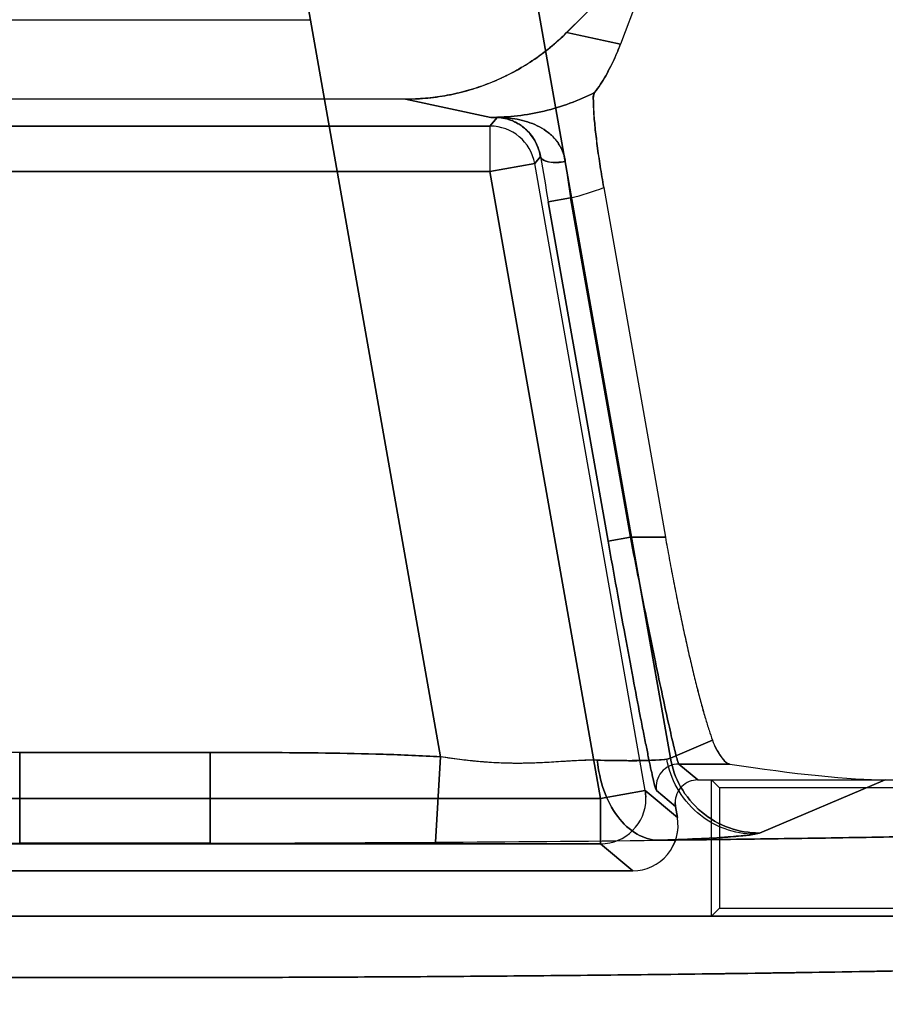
# Model space of a CAD drawing. Header units: millimetres. Extents: x 0 to 297, y 0 to 210.
# Tile 391 of 446: x 240.028 to 240.2, y 161.6 to 161.795. Entities that reach past the tile are written whole.
import ezdxf

# ---------------------------------------------------------------- set-up
doc = ezdxf.new("R2010")
doc.units = ezdxf.units.MM
doc.header["$LTSCALE"] = 16.335
doc.layers.get('0').update_dxf_attribs({"linetype": 'CONTINUOUS'})
for name, color, linetype in [('AXES_REF', 7, 'CONTINUOUS'), ('INTFCLR_1', 7, 'CONTINUOUS'), ('INTFCLR_72935', 7, 'CONTINUOUS')]:
    doc.layers.add(name, color=color, linetype=linetype)

msp = doc.modelspace()

# ---------------------------------------------------------------- linework, layer by layer
at = {"color": 7, "linetype": 'Continuous'}
for radius in [8.7262453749, 8.7255, 8.6696226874]:
    msp.add_circle((241.415033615, 154.4105885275), radius, dxfattribs=at)
msp.add_arc((241.415033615, 154.4105885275), 8.64, 278.2771290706, 261.7228709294, dxfattribs=at)
at = {"layer": 'AXES_REF', "color": 9, "linetype": 'Continuous'}
msp.add_arc((241.415033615, 154.4105885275), 7.9600610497, 94.4118118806, 85.5881881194, dxfattribs=at)
at = {"layer": 'INTFCLR_1', "color": 6, "linetype": 'Continuous'}
for p, q in [((240.1363407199, 161.7928342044), (240.1549717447, 161.8114652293)), ((240.1549717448, 161.8114652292), (240.1470154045, 161.7905461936)), ((240.008057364, 161.7953744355), (240.0855066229, 161.7953744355)), ((240.1044067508, 161.7796244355), (239.9891572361, 161.7796244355)), ((240.14368768, 161.7620992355), (240.1559117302, 161.6927732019)), ((240.1623358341, 161.6446244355), (240.3918829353, 161.6446244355)), ((240.1579048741, 161.6393438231), (240.1578364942, 161.6401253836)), ((240.1579048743, 161.6393438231), (240.1582883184, 161.6371692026)), ((240.1494263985, 161.6266079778), (239.9441375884, 161.6266079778)), ((239.7114519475, 161.6176079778), (240.3821120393, 161.6176079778))]:
    msp.add_line(p, q, dxfattribs=at)
at = {"layer": 'INTFCLR_1', "color": 9, "linetype": 'Continuous'}
for p, q in [((240.1284935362, 161.8100179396), (240.1568926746, 161.6489584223)), ((240.1113293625, 161.6492022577), (240.0843458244, 161.8022335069)), ((240.1363407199, 161.7928342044), (240.1470154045, 161.7905461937)), ((240.1212896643, 161.7760057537), (240.1044067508, 161.7796244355)), ((239.9724292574, 161.7742804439), (240.1211347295, 161.7742804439)), ((240.1211347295, 161.7742804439), (240.1225685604, 161.7759892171)), ((240.1211347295, 161.7742804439), (240.1211347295, 161.7652818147)), ((240.1225685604, 161.7759892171), (240.1212896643, 161.7760057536)), ((240.1299966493, 161.7668444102), (240.1211347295, 161.7652818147)), ((240.1299966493, 161.7668444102), (240.131148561, 161.7682172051)), ((240.1519195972, 161.6425131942), (240.1299966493, 161.7668444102)), ((239.9724292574, 161.7652818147), (240.1211347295, 161.7652818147)), ((240.1430576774, 161.6409505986), (240.1211347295, 161.7652818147)), ((240.1371288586, 161.760019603), (240.1326978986, 161.7592383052)), ((240.1326978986, 161.7592383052), (240.1445552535, 161.6919919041)), ((240.1489862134, 161.6927732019), (240.1371288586, 161.760019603)), ((240.1445552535, 161.6919919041), (240.1489862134, 161.6927732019)), ((240.1559117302, 161.6927732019), (240.1489862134, 161.6927732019)), ((240.1652337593, 161.6524813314), (240.1568926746, 161.6489584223)), ((240.0278958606, 161.6500639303), (240.0278958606, 161.6320748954)), ((240.0656681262, 161.6500639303), (240.0278958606, 161.6500639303)), ((240.0656681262, 161.6320748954), (240.0656681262, 161.6500639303)), ((240.1113293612, 161.6492022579), (240.1103175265, 161.6322625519)), ((240.1568926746, 161.6489584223), (240.1562036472, 161.6487658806)), ((240.1623358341, 161.6446244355), (240.1585751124, 161.6477800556)), ((240.1686890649, 161.6477800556), (240.1585751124, 161.6477800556)), ((240.1745517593, 161.6340831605), (240.1995100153, 161.6446244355)), ((240.1430576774, 161.6409505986), (240.1519195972, 161.6425131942)), ((240.1582883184, 161.6371692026), (240.1519195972, 161.6425131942)), ((240.1519195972, 161.6425131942), (240.1520528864, 161.6411801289)), ((240.1541441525, 161.6424994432), (240.1579048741, 161.6393438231)), ((239.9505063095, 161.6409505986), (240.1430576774, 161.6409505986)), ((240.1430576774, 161.6409505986), (240.1430576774, 161.6319519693)), ((240.173582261, 161.6338411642), (240.1745517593, 161.6340831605)), ((240.1430576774, 161.6319519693), (239.9505063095, 161.6319519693)), ((240.0656681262, 161.6320748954), (240.0278958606, 161.6320748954)), ((240.1430576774, 161.6319519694), (240.1494263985, 161.6266079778))]:
    msp.add_line(p, q, dxfattribs=at)
at = {"layer": 'INTFCLR_1', "color": 7, "linetype": 'Continuous'}
for p, q in [((240.1220608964, 161.7760110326), (240.1221819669, 161.7760088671)), ((240.1424171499, 161.6485278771), (240.1379521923, 161.6484206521))]:
    msp.add_line(p, q, dxfattribs=at)
at = {"layer": 'INTFCLR_1', "color": 9, "linetype": 'Continuous'}
for centre, radius, start, end in [((240.1211320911, 161.7652786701), 0.0090017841, 10.016795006, 89.9832071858), ((240.122806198, 161.9386306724), 0.1626319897, 269.4657124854, 269.9657113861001), ((241.3191965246, 161.9686028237), 1.2048288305, 189.5738521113, 190.0071559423), ((240.5512612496, 161.8251102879), 0.4192162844, 187.9336634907, 188.9323099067), ((240.1212886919, 161.8213442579), 0.0633373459, 284.4829175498, 290.7102271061), ((240.1585770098, 161.6432793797), 0.0045006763, 90.0241545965, 189.9398273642), ((240.1430534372, 161.6409542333), 0.0090023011, 270.0269870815, 359.9768664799)]:
    msp.add_arc(centre, radius, start, end, dxfattribs=at)
at = {"layer": 'INTFCLR_1', "color": 7, "linetype": 'Continuous'}
msp.add_arc((240.1225305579, 161.7775922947), 0.001603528, 271.3579983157, 276.3845262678, dxfattribs=at)
at = {"layer": 'INTFCLR_1', "color": 6, "linetype": 'Continuous'}
for centre, radius, start, end in [((240.1623340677, 161.6401266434), 0.004497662, 89.97749970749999, 180.0160486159), ((240.149427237, 161.6356059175), 0.0089978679, 269.9946619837, 10.0052513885), ((240.0462331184, 171.3102079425), 9.6781503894, 269.6271090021, 269.89144123), ((240.0467819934, 171.5146427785), 9.882585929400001, 269.8905047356, 270.1094952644), ((240.0473325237, 171.3098096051), 9.677752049, 270.1085534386, 270.3728965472), ((240.0521903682, 170.600165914), 8.9680915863, 270.3713682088, 270.653215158)]:
    msp.add_arc(centre, radius, start, end, dxfattribs=at)
msp.add_ellipse((240.1711297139, 161.6506268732), major_axis=(0.03363665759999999, -0.005109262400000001), ratio=0.0936581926, start_param=-1.6291866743, end_param=-0.5525328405, dxfattribs=at)
for points, knots in [([(240.1363407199, 161.7928342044), (240.1354051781, 161.7918986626), (240.1334536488, 161.7901121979), (240.1302999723, 161.7876987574), (240.1269421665, 161.7855691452), (240.1234070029, 161.7837423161), (240.119739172, 161.7822393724), (240.1159891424, 161.7810731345), (240.1121877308, 161.7802421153), (240.1083239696, 161.7797378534), (240.105721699, 161.7796244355), (240.1044067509, 161.7796244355)], [0, 0, 0, 0, 0.1119609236, 0.2235464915, 0.335643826, 0.4479966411, 0.5598491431, 0.6706416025, 0.7799103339, 0.8887251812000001, 1, 1, 1, 1]), ([(240.1418830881, 161.780926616), (240.1422833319, 161.7814587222), (240.1430482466, 161.782553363), (240.1441167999, 161.7843013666), (240.1451491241, 161.7862254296), (240.1461292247, 161.7883200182), (240.1467319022, 161.7898008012), (240.1470154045, 161.7905461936)], [0, 0, 0, 0, 0.1826345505, 0.3659832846, 0.5616736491, 0.7812534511, 1, 1, 1, 1]), ([(240.1418830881, 161.780926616), (240.1415510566, 161.7804852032), (240.1416889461, 161.7790363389), (240.1416692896, 161.7773338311), (240.1418199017, 161.7755668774), (240.141968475, 161.773971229), (240.1421667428, 161.7722156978), (240.142404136, 161.7703320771), (240.1426794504, 161.7683478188), (240.14298767, 161.7662941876), (240.1433239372, 161.7642029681), (240.1435638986, 161.7628012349), (240.1436876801, 161.7620992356)], [0, 0, 0, 0, 0.087291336, 0.2048262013, 0.2801688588, 0.365186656, 0.4586923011, 0.5591651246, 0.665272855, 0.775256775, 0.8873471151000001, 1, 1, 1, 1]), ([(240.1559117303, 161.6927732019), (240.1561555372, 161.6913905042), (240.1566527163, 161.68863467), (240.1574270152, 161.6845306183), (240.1582230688, 161.6804921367), (240.1590339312, 161.6765553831), (240.1598524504, 161.6727551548), (240.160671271, 161.669125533), (240.161483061, 161.6656989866), (240.1622804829, 161.6625057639), (240.1630563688, 161.6595737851), (240.163803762, 161.6569283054), (240.1645154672, 161.6545924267), (240.1649973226, 161.6531474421), (240.1652337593, 161.6524813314)], [0, 0, 0, 0, 0.1017659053, 0.2029687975, 0.3027121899, 0.4001097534, 0.4942963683, 0.5844706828, 0.6697964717, 0.7495265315, 0.8230208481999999, 0.8896173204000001, 0.9487681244, 1, 1, 1, 1]), ([(240.1652337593, 161.6524813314), (240.165426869, 161.6519372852), (240.1659185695, 161.6507739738), (240.1669709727, 161.6491772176), (240.1679577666, 161.6478952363), (240.1686890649, 161.6477800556)], [0, 0, 0, 0, 0.2911871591, 0.6265910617, 1, 1, 1, 1]), ([(240.15443117, 161.632657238), (240.1576387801, 161.6326939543), (240.1640200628, 161.6327706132), (240.1735382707, 161.6328960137), (240.1829464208, 161.6330311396), (240.1922363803, 161.6331758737), (240.2014000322, 161.6333300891), (240.2104294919, 161.6334936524), (240.2193168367, 161.6336664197), (240.2280544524, 161.6338482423), (240.2366346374, 161.6340389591), (240.2450500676, 161.6342384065), (240.253293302, 161.6344464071), (240.2613573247, 161.634662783), (240.2692349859, 161.634887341), (240.276919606, 161.6351198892), (240.2844043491, 161.6353602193), (240.2916828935, 161.6356081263), (240.2987487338, 161.6358633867), (240.3055959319, 161.6361257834), (240.3122183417, 161.6363950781), (240.3186104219, 161.6366710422), (240.3247664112, 161.6369534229), (240.3306811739, 161.63724198), (240.3363493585, 161.6375364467), (240.3417662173, 161.6378365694), (240.3469268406, 161.638142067), (240.3518269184, 161.6384526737), (240.3564620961, 161.6387680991), (240.3608284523, 161.6390880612), (240.3649221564, 161.6394122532), (240.3687397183, 161.6397403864), (240.3722778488, 161.6400720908), (240.3755335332, 161.6404072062), (240.3785038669, 161.6407448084), (240.3811866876, 161.6410863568), (240.3835786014, 161.6414255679), (240.3856812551, 161.6417802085), (240.3874822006, 161.6420941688), (240.3893343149, 161.6426217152), (240.3909471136, 161.6426299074), (240.3922871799, 161.6442930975), (240.3918829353, 161.6446244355)], [0, 0, 0, 0, 0.0402953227, 0.0801648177, 0.1195741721, 0.1584888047, 0.1968756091, 0.2347004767, 0.2719317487, 0.3085358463, 0.3444825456, 0.3797390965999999, 0.4142766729, 0.4480635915, 0.481072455, 0.513272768, 0.5446387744, 0.5751411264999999, 0.6047558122, 0.6334547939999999, 0.6612158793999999, 0.6880124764, 0.7138241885, 0.7386261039, 0.7623995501, 0.7851214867, 0.8067746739, 0.8273384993, 0.8467975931, 0.8651343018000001, 0.8823336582, 0.898381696, 0.91326532, 0.9269726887, 0.9394933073, 0.9508180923, 0.9609397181, 0.9698528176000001, 0.9775546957, 0.9840465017, 0.9934342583, 1, 1, 1, 1]), ([(239.7114519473, 161.6176079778), (239.7110475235, 161.6172637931), (239.712533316, 161.6156563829), (239.7146963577, 161.6155655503), (239.7182029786, 161.6146326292), (239.7227752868, 161.6140782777), (239.7284597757, 161.6133865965), (239.7352516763, 161.6127568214), (239.7431662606, 161.6121194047), (239.7522903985, 161.6114961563), (239.7624839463, 161.6108902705), (239.7737046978, 161.6103071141), (239.7859140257, 161.6097479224), (239.7990631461, 161.6092153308), (239.8131089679, 161.6087110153), (239.8279956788, 161.608237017), (239.8436697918, 161.6077950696), (239.8600628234, 161.6073870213), (239.8771230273, 161.6070140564), (239.8947942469, 161.6066774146), (239.913008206, 161.6063784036), (239.931688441, 161.6061182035), (239.950773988, 161.6058975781), (239.9702058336, 161.6057171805), (239.9899171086, 161.6055776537), (240.009832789, 161.6054795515), (240.0298724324, 161.6054232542), (240.0499522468, 161.6054089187), (240.0700013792, 161.6054364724), (240.0899536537, 161.6055056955), (240.1097494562, 161.6056163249), (240.1293201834, 161.6057679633), (240.1485970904, 161.6059600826), (240.167505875, 161.6061919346), (240.1859726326, 161.6064625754), (240.2039283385, 161.606770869), (240.2213169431, 161.6071157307), (240.2380717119, 161.6074957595), (240.2541347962, 161.6079095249), (240.2694497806, 161.608355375), (240.2839774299, 161.6088320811), (240.2976560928, 161.6093375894), (240.3104452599, 161.609870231), (240.3222935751, 161.6104276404), (240.3331647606, 161.611008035), (240.3430151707, 161.611608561), (240.351806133, 161.6122266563), (240.3593900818, 161.6128482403), (240.365661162, 161.6134595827), (240.3705413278, 161.6140220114), (240.3742302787, 161.6145529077), (240.376876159, 161.6149788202), (240.3789793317, 161.6154884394), (240.3805788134, 161.6157258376), (240.382692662, 161.6171138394), (240.3821120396, 161.6176079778)], [0, 0, 0, 0, 0.0023669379, 0.0057644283, 0.0109069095, 0.0178657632, 0.0265217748, 0.0363438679, 0.0482927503, 0.0619015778, 0.0771073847, 0.0938044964, 0.1119801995, 0.1315814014, 0.1524583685, 0.1746229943, 0.1979653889, 0.222345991, 0.2477097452, 0.2740212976, 0.3011213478, 0.3289007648, 0.3572876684, 0.3861918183, 0.4155127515, 0.4451435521, 0.4749576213, 0.5048303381, 0.5346398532, 0.5643172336, 0.5937587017, 0.6228716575, 0.651547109, 0.6796806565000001, 0.7071549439, 0.7338627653, 0.7597214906, 0.7846716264, 0.8085583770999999, 0.8313387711, 0.8529597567, 0.873343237, 0.8923464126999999, 0.9100106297, 0.9262096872, 0.9408681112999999, 0.9539956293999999, 0.9654859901, 0.9747863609, 0.9820659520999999, 0.9874089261, 0.9913225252, 0.9941844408, 0.9966018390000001, 1, 1, 1, 1])]:
    msp.add_open_spline(points, degree=3, knots=knots, dxfattribs=at)
at = {"layer": 'INTFCLR_1', "color": 9, "linetype": 'Continuous'}
for points, knots in [([(240.1212896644, 161.7760057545), (240.1248451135, 161.7760037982), (240.1319774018, 161.7768379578), (240.1387170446, 161.7793176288), (240.1418830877, 161.7809266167)], [0, 0, 0, 0, 0.5002826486, 1, 1, 1, 1]), ([(240.1360573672, 161.7672473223), (240.1355033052, 161.76714479), (240.1341662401, 161.7670199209), (240.1324565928, 161.7670729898), (240.1312390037, 161.7678016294), (240.131148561, 161.7682172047)], [0, 0, 0, 0, 0.3213345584, 0.7574586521, 1, 1, 1, 1]), ([(240.1585751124, 161.6477800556), (240.1584901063, 161.6478448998), (240.1584017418, 161.6482237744), (240.158158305, 161.6488965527), (240.1578801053, 161.6500381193), (240.1575009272, 161.6515528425), (240.1570583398, 161.6534669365), (240.1563218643, 161.6567319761), (240.1552654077, 161.6616231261), (240.1538626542, 161.6683241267), (240.1523083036, 161.6759440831), (240.1506604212, 161.6841960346), (240.1495477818, 161.689877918), (240.1489862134, 161.6927732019)], [0, 0, 0, 0, 0.006969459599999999, 0.0231066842, 0.0483763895, 0.0825470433, 0.1253184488, 0.176278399, 0.300805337, 0.4514586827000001, 0.6225820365, 0.8077478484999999, 1, 1, 1, 1]), ([(240.1445552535, 161.6919919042), (240.1451167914, 161.6888072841), (240.1462293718, 161.6825576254), (240.1478771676, 161.6734804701), (240.1494317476, 161.6650988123), (240.1506494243, 161.6586961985), (240.1515363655, 161.6541561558), (240.1521128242, 161.6512633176), (240.1526274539, 161.6487554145), (240.153069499, 161.6466501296), (240.1534499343, 161.6449836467), (240.1537250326, 161.6437291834), (240.1539739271, 161.6429877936), (240.1540555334, 161.6425736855), (240.1541441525, 161.6424994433)], [0, 0, 0, 0, 0.1923729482, 0.3776315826, 0.5488158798, 0.6994948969, 0.7653382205, 0.824011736, 0.8749520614, 0.9176942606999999, 0.9518262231, 0.9770472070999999, 0.9931225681, 1, 1, 1, 1]), ([(240.0656681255, 161.6500639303), (240.0694767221, 161.6500639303), (240.0770936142, 161.6500573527), (240.0885154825, 161.6499765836), (240.0999301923, 161.649748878), (240.1075318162, 161.6494290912), (240.1113293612, 161.6492022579)], [0, 0, 0, 0, 0.2500000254, 0.5000000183, 0.7500000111, 1, 1, 1, 1]), ([(240.1562036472, 161.6487658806), (240.1555689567, 161.6486539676), (240.1539266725, 161.6485303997), (240.1509582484, 161.6484374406), (240.1470016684, 161.6484370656), (240.1440449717, 161.6484889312), (240.1424171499, 161.648527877)], [0, 0, 0, 0, 0.1401124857, 0.3570700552, 0.6460047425, 1, 1, 1, 1]), ([(240.1424171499, 161.648527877), (240.1426128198, 161.6465175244), (240.1434536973, 161.6425604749), (240.1460720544, 161.6373778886), (240.1498597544, 161.6337132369), (240.1530047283, 161.632711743), (240.1544311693, 161.6326572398)], [0, 0, 0, 0, 0.2822889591, 0.5592756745, 0.8004991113, 1, 1, 1, 1]), ([(240.173582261, 161.6338411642), (240.1716028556, 161.6338548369), (240.1674775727, 161.6345988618), (240.1619928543, 161.6378263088), (240.1579607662, 161.6427893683), (240.1565532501, 161.6467831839), (240.1562036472, 161.6487658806)], [0, 0, 0, 0, 0.2401135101, 0.4970672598, 0.7557827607, 1, 1, 1, 1]), ([(240.1745517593, 161.6340831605), (240.1725416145, 161.6340889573), (240.1683593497, 161.6348132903), (240.162784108, 161.6380157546), (240.1586787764, 161.6429707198), (240.1572461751, 161.6469738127), (240.1568926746, 161.6489584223)], [0, 0, 0, 0, 0.2418458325, 0.4995103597, 0.7574691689, 1, 1, 1, 1]), ([(240.1544311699, 161.632657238), (240.1566894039, 161.632729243), (240.1607932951, 161.6328791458), (240.1662848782, 161.6331502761), (240.170412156, 161.6334476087), (240.1726948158, 161.6336846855), (240.1735822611, 161.6338411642)], [0, 0, 0, 0, 0.3531130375, 0.6418318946, 0.8591638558, 1, 1, 1, 1])]:
    msp.add_open_spline(points, degree=3, knots=knots, dxfattribs=at)
at = {"layer": 'INTFCLR_1', "color": 7, "linetype": 'Continuous'}
for points, knots in [([(240.1360573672, 161.7672473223), (240.1359472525, 161.7680395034), (240.1355186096, 161.7695534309), (240.1343201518, 161.7714986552), (240.1327647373, 161.7730231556), (240.1309892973, 161.7741667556), (240.1290730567, 161.7749941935), (240.127063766, 161.7755610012), (240.1247207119, 161.7759395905), (240.1230378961, 161.7760306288), (240.1220608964, 161.7760110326)], [0, 0, 0, 0, 0.1328749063, 0.2573051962, 0.3754859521, 0.4917158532, 0.6062165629, 0.7210414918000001, 0.8376528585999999, 1, 1, 1, 1]), ([(240.1221819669, 161.7760088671), (240.1231978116, 161.7760242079), (240.1246783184, 161.7757443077), (240.1264480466, 161.7749471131), (240.127657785, 161.7741591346), (240.1288068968, 161.773113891), (240.1298480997, 161.7717741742), (240.1306945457, 161.7701261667), (240.1310399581, 161.7688770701), (240.131148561, 161.7682172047)], [0, 0, 0, 0, 0.2365713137, 0.3408300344, 0.4513038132, 0.5711779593, 0.7009519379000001, 0.8442800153, 1, 1, 1, 1]), ([(240.131148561, 161.7682172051), (240.131034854, 161.7689080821), (240.1306542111, 161.7702584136), (240.1296820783, 161.7720538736), (240.128411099, 161.7735416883), (240.1269943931, 161.7746444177), (240.1254814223, 161.775419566), (240.1240129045, 161.7758585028), (240.1230190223, 161.7759796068), (240.1225685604, 161.7759892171)], [0, 0, 0, 0, 0.1679925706, 0.3333272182, 0.4861249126, 0.6342458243, 0.7611524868, 0.8918958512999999, 1, 1, 1, 1]), ([(240.1424171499, 161.648527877), (240.1418814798, 161.648540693), (240.1407873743, 161.6485404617), (240.1385269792, 161.6484648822), (240.1355742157, 161.648275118), (240.1325381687, 161.6480779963), (240.1300066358, 161.6479634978), (240.127357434, 161.6478914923), (240.1239658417, 161.6479131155), (240.1198228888, 161.6481506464), (240.1163200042, 161.6485165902), (240.1134796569, 161.6488884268), (240.112047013, 161.6490953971), (240.1113293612, 161.6492022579)], [0, 0, 0, 0, 0.0515665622, 0.1052596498, 0.2176347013, 0.3362934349, 0.3980560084, 0.4614997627, 0.5913298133, 0.72432374, 0.8606979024, 0.9301731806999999, 1, 1, 1, 1]), ([(240.1379521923, 161.6484206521), (240.1373952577, 161.648389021), (240.1361348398, 161.648311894), (240.1339999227, 161.6481724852), (240.131897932, 161.6480470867), (240.1299115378, 161.6479621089), (240.1281367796, 161.6479124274), (240.1261321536, 161.6478984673), (240.1238581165, 161.6479393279), (240.1212728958, 161.6480633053), (240.1183281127, 161.6482996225), (240.1149720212, 161.6486793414), (240.1125955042, 161.6490119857), (240.1113293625, 161.6492022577)], [0, 0, 0, 0, 0.062663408, 0.1418509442, 0.2403360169, 0.2991982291, 0.3651875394, 0.4397691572, 0.5243710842, 0.6206479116, 0.7304629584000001, 0.856172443, 1, 1, 1, 1])]:
    msp.add_open_spline(points, degree=3, knots=knots, dxfattribs=at)
at = {"layer": 'INTFCLR_72935', "color": 6, "linetype": 'Continuous'}
for p, q in [((240.1549710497, 161.8114691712), (240.1363360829, 161.7928342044)), ((240.1549710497, 161.8114691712), (240.147013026, 161.7905457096)), ((240.0080573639, 161.7953744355), (240.085506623, 161.7953744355)), ((240.1044021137, 161.7796244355), (239.9891618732, 161.7796244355)), ((240.1436873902, 161.7621008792), (240.1559117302, 161.6927732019)), ((240.1623358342, 161.6446244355), (240.3918829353, 161.6446244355)), ((240.1650431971, 161.6176079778), (240.1650431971, 161.6446244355)), ((240.1650431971, 161.6446244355), (240.1666301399, 161.6430374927)), ((240.1666301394, 161.6430374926), (240.1666301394, 161.6191949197)), ((240.3913152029, 161.6430374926), (240.1666301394, 161.6430374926)), ((240.1578364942, 161.6401253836), (240.1579048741, 161.6393438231)), ((240.1582883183, 161.6371692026), (240.1579048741, 161.6393438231)), ((239.9441375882, 161.6266079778), (240.1494263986, 161.6266079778)), ((240.1650431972, 161.6176079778), (240.1666301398, 161.6191949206)), ((240.1666301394, 161.6191949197), (240.3826954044, 161.6191949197)), ((240.3821120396, 161.6176079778), (239.7114519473, 161.6176079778))]:
    msp.add_line(p, q, dxfattribs=at)
at = {"layer": 'INTFCLR_72935', "color": 9, "linetype": 'Continuous'}
for p, q in [((240.1568926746, 161.6489584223), (240.1284935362, 161.8100179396)), ((240.0843458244, 161.8022335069), (240.1113293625, 161.6492022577)), ((240.147013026, 161.7905457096), (240.1363360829, 161.7928342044)), ((240.1044021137, 161.7796244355), (240.1212850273, 161.7760057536)), ((240.1211347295, 161.7742804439), (239.9724292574, 161.7742804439)), ((240.1225685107, 161.7759891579), (240.1211347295, 161.7742804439)), ((240.1211347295, 161.7742804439), (240.1211347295, 161.7652818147)), ((240.1212850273, 161.7760057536), (240.1225685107, 161.7759891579)), ((240.1211347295, 161.7652818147), (240.1299966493, 161.7668444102)), ((240.131148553, 161.7682171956), (240.1299966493, 161.7668444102)), ((240.1519195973, 161.6425131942), (240.1299966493, 161.7668444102)), ((240.1211347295, 161.7652818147), (239.9724292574, 161.7652818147)), ((240.1211347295, 161.7652818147), (240.1430576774, 161.6409505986)), ((240.1326976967, 161.7592394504), (240.1371286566, 161.7600207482)), ((240.1445552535, 161.6919919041), (240.1326976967, 161.7592394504)), ((240.1489862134, 161.6927732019), (240.1371286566, 161.7600207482)), ((240.1489862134, 161.6927732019), (240.1445552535, 161.6919919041)), ((240.1489862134, 161.6927732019), (240.1559117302, 161.6927732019)), ((240.1568926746, 161.6489584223), (240.1652337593, 161.6524813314)), ((240.0278958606, 161.6320748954), (240.0278958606, 161.6500639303)), ((240.0278958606, 161.6500639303), (240.0656681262, 161.6500639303)), ((240.0656681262, 161.6500639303), (240.0656681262, 161.6320748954)), ((240.1103175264, 161.6322625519), (240.11132936, 161.6492022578)), ((240.1585751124, 161.6477800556), (240.1623358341, 161.6446244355)), ((240.1585751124, 161.6477800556), (240.1686890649, 161.6477800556)), ((240.1995100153, 161.6446244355), (240.1745517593, 161.6340831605)), ((240.1519195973, 161.6425131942), (240.1430576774, 161.6409505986)), ((240.1519195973, 161.6425131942), (240.1582883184, 161.6371692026)), ((240.1520557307, 161.6409505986), (240.1519543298, 161.6423009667)), ((240.1579048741, 161.6393438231), (240.1541441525, 161.6424994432)), ((240.1430576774, 161.6409505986), (239.9505063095, 161.6409505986)), ((240.1430576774, 161.6319519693), (240.1430576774, 161.6409505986)), ((239.9505063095, 161.6319519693), (240.1430576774, 161.6319519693)), ((240.0278958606, 161.6320748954), (240.0656681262, 161.6320748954)), ((240.1494263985, 161.6266079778), (240.1430576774, 161.6319519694))]:
    msp.add_line(p, q, dxfattribs=at)
at = {"layer": 'INTFCLR_72935', "color": 7, "linetype": 'Continuous'}
msp.add_line((240.1221816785, 161.7760088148), (240.122061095, 161.7760110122), dxfattribs=at)
at = {"layer": 'INTFCLR_72935', "color": 9, "linetype": 'Continuous'}
for centre, radius, start, end in [((240.1211320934, 161.7652786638), 0.0090017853, 10.0168369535, 89.98322180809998), ((240.1228015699, 161.9386321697), 0.1626334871, 269.4657142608, 269.9675013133), ((241.3189860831, 161.9685660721), 1.2046151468, 189.5737935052, 190.0071185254), ((240.5793185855, 161.8292620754), 0.4475783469, 187.9642761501, 188.8995234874), ((240.1212840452, 161.8213442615), 0.0633373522, 284.487068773, 290.7144382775), ((240.1585770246, 161.6432793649), 0.0045006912, 90.02434360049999, 189.9398273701), ((240.1430534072, 161.6409542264), 0.0090023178, 270.0271778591, 359.9769109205)]:
    msp.add_arc(centre, radius, start, end, dxfattribs=at)
at = {"layer": 'INTFCLR_72935', "color": 7, "linetype": 'Continuous'}
msp.add_arc((240.122530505, 161.7775922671), 0.0016035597, 271.3580831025, 276.4025384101, dxfattribs=at)
at = {"layer": 'INTFCLR_72935', "color": 6, "linetype": 'Continuous'}
for centre, radius, start, end in [((240.1623343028, 161.6401267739), 0.0044977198, 89.98049249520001, 180.0177108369), ((240.1494273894, 161.6356057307), 0.0089976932, 269.9936908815, 9.990662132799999), ((240.0462306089, 171.3096388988), 9.6775813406, 269.6271019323, 269.8914497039), ((240.0467819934, 171.5214073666), 9.8893505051, 269.8905796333, 270.1094203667), ((240.0473317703, 171.3100373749), 9.6779798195, 270.1085553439, 270.3728922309), ((240.052015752, 170.619797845), 8.9877242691, 270.3716701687, 270.6529014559)]:
    msp.add_arc(centre, radius, start, end, dxfattribs=at)
msp.add_ellipse((240.1711297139, 161.6506268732), major_axis=(0.03363665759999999, -0.005109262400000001), ratio=0.0936581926, start_param=-1.6291866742, end_param=-0.5525328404, dxfattribs=at)
for points, knots in [([(240.1044021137, 161.7796244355), (240.1058809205, 161.7796244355), (240.1088632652, 161.779770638), (240.1133035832, 161.7804317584), (240.1176608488, 161.7815323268), (240.1218479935, 161.7830442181), (240.1258308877, 161.784940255), (240.1295988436, 161.7872063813), (240.1331290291, 161.7898293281), (240.1353031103, 161.7918012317), (240.1363360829, 161.7928342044)], [0, 0, 0, 0, 0.1251515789, 0.2522228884, 0.3793277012, 0.5048511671, 0.6283660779, 0.7520625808, 0.8763686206, 1, 1, 1, 1]), ([(240.147013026, 161.7905457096), (240.1467270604, 161.7897938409), (240.1461232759, 161.7883111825), (240.1451419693, 161.7862157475), (240.1441163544, 161.7843048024), (240.1430499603, 161.7825593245), (240.1422869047, 161.7814662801), (240.1418826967, 161.780928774)], [0, 0, 0, 0, 0.2207138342, 0.4390449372, 0.6345638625, 0.8154723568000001, 1, 1, 1, 1]), ([(240.1436873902, 161.7621008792), (240.1435639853, 161.7628007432), (240.1433249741, 161.7641968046), (240.1429901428, 161.7662783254), (240.1426833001, 161.7683211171), (240.142408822, 161.7702964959), (240.1421714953, 161.7721753), (240.1419725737, 161.7739307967), (240.1418228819, 161.775530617), (240.1416702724, 161.7773085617), (240.141689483, 161.7790234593), (240.1415484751, 161.7804843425), (240.1418826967, 161.780928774)], [0, 0, 0, 0, 0.1123077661, 0.2238295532, 0.3331706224, 0.4387563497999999, 0.5389793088, 0.6324936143, 0.7177530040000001, 0.7935148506, 0.9121212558, 1, 1, 1, 1]), ([(240.1559117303, 161.6927732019), (240.1561557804, 161.6913891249), (240.1566534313, 161.6886308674), (240.1574283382, 161.684523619), (240.1582249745, 161.6804826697), (240.1590363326, 161.6765439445), (240.1598551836, 161.6727427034), (240.1606741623, 161.6691130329), (240.1614858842, 161.6656873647), (240.162283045, 161.662495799), (240.1630584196, 161.6595664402), (240.1638051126, 161.6569234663), (240.1645163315, 161.6545902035), (240.1649976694, 161.6531464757), (240.1652337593, 161.6524813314)], [0, 0, 0, 0, 0.1018674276, 0.2031477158, 0.3029480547, 0.400394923, 0.4946225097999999, 0.5847833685, 0.6700876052, 0.7497896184, 0.8232123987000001, 0.8897154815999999, 0.9488425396, 1, 1, 1, 1]), ([(240.1652337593, 161.6524813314), (240.1654280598, 161.6519339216), (240.1658613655, 161.6509052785), (240.1668865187, 161.6492871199), (240.1678171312, 161.6479173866), (240.1686890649, 161.6477800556)], [0, 0, 0, 0, 0.2934177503, 0.5541263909, 1, 1, 1, 1]), ([(240.3918829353, 161.6446244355), (240.3922871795, 161.6442930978), (240.3909471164, 161.6426299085), (240.3893343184, 161.6426217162), (240.3874822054, 161.6420941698), (240.3856812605, 161.6417802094), (240.3835786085, 161.641425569), (240.3811866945, 161.6410863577), (240.3785038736, 161.6407448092), (240.3755335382, 161.6404072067), (240.3722778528, 161.6400720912), (240.3687397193, 161.6397403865), (240.3649221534, 161.6394122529), (240.3608284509, 161.6390880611), (240.3564620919, 161.6387680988), (240.3518269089, 161.638452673), (240.3469268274, 161.6381420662), (240.3417661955, 161.6378365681), (240.3363493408, 161.6375364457), (240.3306811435, 161.6372419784), (240.3247663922, 161.636953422), (240.3186103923, 161.6366710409), (240.3122183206, 161.6363950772), (240.3055958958, 161.636125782), (240.2987486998, 161.6358633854), (240.291682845, 161.6356081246), (240.2844042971, 161.6353602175), (240.2769195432, 161.6351198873), (240.269234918, 161.634887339), (240.2613572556, 161.6346627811), (240.2532932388, 161.6344464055), (240.2450500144, 161.6342384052), (240.2366345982, 161.6340389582), (240.2280544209, 161.6338482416), (240.2193168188, 161.6336664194), (240.210429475, 161.6334936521), (240.2014000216, 161.6333300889), (240.1922363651, 161.6331758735), (240.1829464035, 161.6330311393), (240.1735382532, 161.6328960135), (240.1640200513, 161.632770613), (240.1576387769, 161.6326939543), (240.15443117, 161.632657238)], [0, 0, 0, 0, 0.006565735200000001, 0.0159534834, 0.0224452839, 0.0301471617, 0.0390602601, 0.0491818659, 0.0605066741, 0.0730272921, 0.0867346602, 0.1016182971, 0.117666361, 0.1348657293, 0.1532023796, 0.1726615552, 0.1932254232, 0.214878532, 0.2376006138, 0.2613739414, 0.2861759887, 0.3119875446, 0.3387842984, 0.366545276, 0.3952443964, 0.4248590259, 0.4553614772, 0.4867274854, 0.5189278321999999, 0.5519367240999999, 0.5857235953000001, 0.6202611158, 0.6555176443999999, 0.6914642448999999, 0.728068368, 0.7652995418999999, 0.8031244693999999, 0.8415112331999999, 0.8804259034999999, 0.9198352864, 0.9597047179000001, 1, 1, 1, 1]), ([(240.3821120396, 161.6176079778), (240.3825164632, 161.6172637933), (240.3810306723, 161.6156563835), (240.3788676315, 161.6155655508), (240.375361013, 161.6146326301), (240.3707887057, 161.6140782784), (240.3651042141, 161.6133865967), (240.3583123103, 161.6127568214), (240.3503977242, 161.6121194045), (240.3412735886, 161.6114961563), (240.3310800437, 161.6108902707), (240.3198592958, 161.6103071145), (240.307649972, 161.6097479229), (240.2945008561, 161.6092153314), (240.2804550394, 161.608711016), (240.2655683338, 161.6082370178), (240.2498942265, 161.6077950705), (240.2335012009, 161.6073870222), (240.2164410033, 161.6070140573), (240.1987697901, 161.6066774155), (240.1805558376, 161.6063784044), (240.161875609, 161.6061182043), (240.1427900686, 161.6058975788), (240.1233582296, 161.6057171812), (240.1036469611, 161.6055776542), (240.0837312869, 161.6054795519), (240.0636916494, 161.6054232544), (240.0436118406, 161.6054089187), (240.0235627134, 161.6054364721), (240.0036104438, 161.605505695), (239.9838146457, 161.6056163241), (239.9642439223, 161.6057679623), (239.9449670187, 161.6059600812), (239.9260582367, 161.606191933), (239.9075914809, 161.6064625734), (239.889635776, 161.6067708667), (239.8722471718, 161.607115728), (239.8554924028, 161.6074957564), (239.8394293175, 161.6079095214), (239.8241143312, 161.6083553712), (239.8095866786, 161.6088320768), (239.7959080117, 161.6093375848), (239.78311884, 161.609870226), (239.7712705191, 161.610427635), (239.7603993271, 161.6110080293), (239.750548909, 161.6116085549), (239.7417579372, 161.61222665), (239.7341739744, 161.6128482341), (239.7279028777, 161.6134595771), (239.7230226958, 161.6140220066), (239.7193337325, 161.6145529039), (239.7166878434, 161.6149788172), (239.7145846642, 161.6154884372), (239.7129851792, 161.6157258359), (239.7108713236, 161.6171138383), (239.7114519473, 161.6176079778)], [0, 0, 0, 0, 0.0023669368, 0.005764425, 0.0109069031, 0.0178657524, 0.0265217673, 0.0363438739, 0.0482927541, 0.06190157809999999, 0.0771073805, 0.09380448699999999, 0.111980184, 0.1315813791, 0.1524583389, 0.1746229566, 0.1979653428, 0.2223459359, 0.2477096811, 0.2740212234, 0.3011212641, 0.3289006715, 0.3572875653, 0.3861917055, 0.4155126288, 0.4451434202, 0.4749574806, 0.5048301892, 0.5346396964, 0.5643170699, 0.5937585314, 0.6228714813, 0.6515469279, 0.6796804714, 0.7071547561, 0.7338625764, 0.7597213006, 0.7846714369, 0.8085581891, 0.8313385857, 0.8529595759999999, 0.8733430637, 0.892346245, 0.9100104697, 0.9262095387, 0.9408679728, 0.9539955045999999, 0.9654858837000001, 0.9747862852, 0.9820659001, 0.987408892, 0.9913225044, 0.9941844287, 0.9966018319, 1, 1, 1, 1])]:
    msp.add_open_spline(points, degree=3, knots=knots, dxfattribs=at)
at = {"layer": 'INTFCLR_72935', "color": 9, "linetype": 'Continuous'}
for points, knots in [([(240.1418826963, 161.7809287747), (240.1387161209, 161.7793190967), (240.1319751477, 161.7768383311), (240.1248412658, 161.7760037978), (240.1212850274, 161.7760057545)], [0, 0, 0, 0, 0.4997172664, 1, 1, 1, 1]), ([(240.131148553, 161.7682171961), (240.1312837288, 161.767596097), (240.1333875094, 161.7668768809), (240.134974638, 161.7670472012), (240.1360574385, 161.7672475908)], [0, 0, 0, 0, 0.3659772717, 1, 1, 1, 1]), ([(240.1489862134, 161.6927732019), (240.1495477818, 161.689877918), (240.1506604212, 161.6841960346), (240.1523083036, 161.6759440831), (240.1538626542, 161.6683241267), (240.1552654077, 161.6616231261), (240.1563218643, 161.6567319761), (240.1570583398, 161.6534669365), (240.1575009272, 161.6515528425), (240.1578801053, 161.6500381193), (240.158158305, 161.6488965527), (240.1584017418, 161.6482237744), (240.1584901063, 161.6478448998), (240.1585751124, 161.6477800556)], [0, 0, 0, 0, 0.1922521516, 0.3774179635, 0.5485413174, 0.699194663, 0.8237216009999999, 0.8746815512, 0.9174529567, 0.9516236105, 0.9768933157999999, 0.9930305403, 1, 1, 1, 1]), ([(240.1541441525, 161.6424994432), (240.1540555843, 161.6425737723), (240.1539738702, 161.6429877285), (240.1537250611, 161.6437292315), (240.1534499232, 161.6449836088), (240.1530695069, 161.6466501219), (240.1526274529, 161.6487554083), (240.1521128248, 161.65126332), (240.1515363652, 161.6541561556), (240.1506494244, 161.6586961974), (240.1494317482, 161.6650988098), (240.1478771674, 161.6734804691), (240.1462293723, 161.6825576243), (240.1451167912, 161.6888072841), (240.1445552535, 161.6919919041)], [0, 0, 0, 0, 0.006878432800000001, 0.0229525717, 0.0481731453, 0.0823054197, 0.1250479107, 0.1759883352, 0.2346617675, 0.3005049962, 0.4511841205, 0.6223683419, 0.8076270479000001, 1, 1, 1, 1]), ([(240.0278958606, 161.6500639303), (240.0240872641, 161.6500643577), (240.0164703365, 161.6500581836), (240.0050486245, 161.6499744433), (239.9936333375, 161.6497574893), (239.9860330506, 161.6494138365), (239.9822346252, 161.6492022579)], [0, 0, 0, 0, 0.2500000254, 0.5000000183, 0.7500000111, 1, 1, 1, 1]), ([(240.11132936, 161.6492022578), (240.1075327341, 161.6494102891), (240.0999260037, 161.649759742), (240.0885071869, 161.6499742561), (240.0770882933, 161.6500582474), (240.0694748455, 161.6500643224), (240.0656681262, 161.6500639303)], [0, 0, 0, 0, 0.2499999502, 0.4999999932, 0.7500000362, 1, 1, 1, 1]), ([(240.1424171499, 161.6485278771), (240.1413222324, 161.6485410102), (240.1390635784, 161.6485061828), (240.1355801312, 161.6482735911), (240.1325462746, 161.6480771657), (240.1300114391, 161.6479654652), (240.1273635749, 161.6478904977), (240.1239761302, 161.6479134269), (240.119833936, 161.6481493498), (240.1163254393, 161.6485165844), (240.1134798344, 161.6488867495), (240.1120455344, 161.6490924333), (240.111329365, 161.6492022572)], [0, 0, 0, 0, 0.1053816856, 0.217259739, 0.3359540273, 0.3979652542, 0.4614351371, 0.5908736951, 0.7238358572, 0.860559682, 0.9302706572, 1, 1, 1, 1]), ([(240.1424171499, 161.6485278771), (240.1443030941, 161.6484814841), (240.1476461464, 161.6484380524), (240.1520118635, 161.648427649), (240.1549144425, 161.6486300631), (240.1564551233, 161.6487281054), (240.1568926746, 161.6489584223)], [0, 0, 0, 0, 0.3900097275, 0.6925847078, 0.8977761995, 1, 1, 1, 1]), ([(240.1544311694, 161.6326572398), (240.1530047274, 161.6327117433), (240.1498597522, 161.6337132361), (240.146072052, 161.6373778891), (240.1434536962, 161.6425604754), (240.1426128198, 161.6465175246), (240.1424171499, 161.6485278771)], [0, 0, 0, 0, 0.1995010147, 0.4407244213, 0.7177110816, 1, 1, 1, 1]), ([(240.1568926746, 161.6489584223), (240.1572461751, 161.6469738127), (240.1586787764, 161.6429707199), (240.162784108, 161.6380157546), (240.1683593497, 161.6348132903), (240.1725416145, 161.6340889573), (240.1745517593, 161.6340831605)], [0, 0, 0, 0, 0.2425308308, 0.5004896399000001, 0.758154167, 1, 1, 1, 1]), ([(240.1745517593, 161.6340831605), (240.173914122, 161.6338139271), (240.1718034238, 161.6336213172), (240.1677419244, 161.6332103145), (240.1616929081, 161.6329237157), (240.1570479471, 161.6327406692), (240.1544311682, 161.632657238)], [0, 0, 0, 0, 0.1028334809, 0.3086057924, 0.6110232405, 1, 1, 1, 1])]:
    msp.add_open_spline(points, degree=3, knots=knots, dxfattribs=at)
at = {"layer": 'INTFCLR_72935', "color": 7, "linetype": 'Continuous'}
for points, knots in [([(240.122061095, 161.7760110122), (240.1224930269, 161.7760196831), (240.1234708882, 161.7759899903), (240.1251473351, 161.7758774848), (240.1270630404, 161.7755594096), (240.1290683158, 161.7749964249), (240.1309786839, 161.7741720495), (240.1327537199, 161.7730324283), (240.1343131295, 161.7715088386), (240.135516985, 161.7695588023), (240.1359470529, 161.7680418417), (240.1360574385, 161.7672475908)], [0, 0, 0, 0, 0.0717699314, 0.16240367, 0.2789903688, 0.3936666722, 0.5076346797, 0.6233997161, 0.7421913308, 0.8667853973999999, 1, 1, 1, 1]), ([(240.131148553, 161.7682171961), (240.1310394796, 161.7688781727), (240.1306937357, 161.770129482), (240.1298438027, 161.7717815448), (240.1287998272, 161.7731218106), (240.1276501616, 161.7741642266), (240.1262621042, 161.7750680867), (240.1244550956, 161.7758011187), (240.1229816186, 161.7760208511), (240.1221816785, 161.7760088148)], [0, 0, 0, 0, 0.1559298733, 0.2994384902, 0.4298315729, 0.5492284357, 0.659038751, 0.8137844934, 1, 1, 1, 1])]:
    msp.add_open_spline(points, degree=3, knots=knots, dxfattribs=at)

doc.saveas('drawing.dxf')
